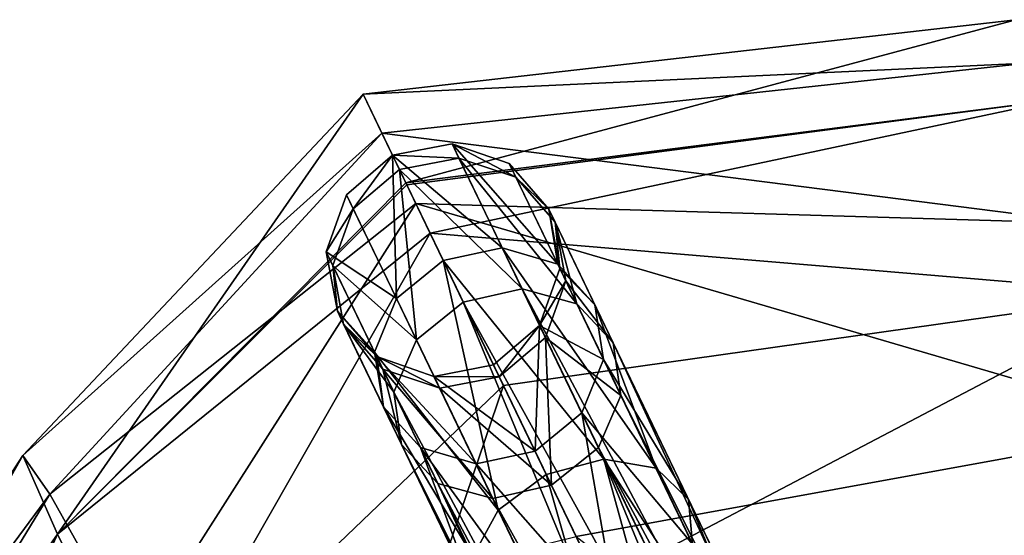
# Model space of a CAD drawing. Header units: millimetres. Extents: x 3 to 496, y 3 to 509.
# Tile 332 of 445: x 134 to 151, y 476 to 485. Entities that reach past the tile are written whole.
import ezdxf

# ---------------------------------------------------------------- set-up
doc = ezdxf.new("R2010")
doc.units = ezdxf.units.MM
doc.header["$LTSCALE"] = 25.4
doc.layers.get('0').update_dxf_attribs({"true_color": 0xff5454})

# ---------------------------------------------------------------- blocks, each defined once
blk = doc.blocks.new('FORM-M-9673.STL#1')
at = {"color": 0}
mesh = blk.add_polyface(dxfattribs=at)
corners = [(140.304, 482.03, 173.275), (139.574, 483.545, 165.245), (150.703, 484.812, 165.501)]
mesh.append_faces([[corners[k] for k in face] for face in [(0, 1, 2)]], dxfattribs={"color": 0})
mesh = blk.add_polyface(dxfattribs=at)
corners = [(150.703, 484.812, 165.501), (139.574, 483.545, 165.245), (150.897, 484.07, 158.225)]
mesh.append_faces([[corners[k] for k in face] for face in [(0, 1, 2)]], dxfattribs={"color": 0})
mesh = blk.add_polyface(dxfattribs=at)
corners = [(140.304, 482.03, 173.275), (150.703, 484.812, 165.501), (151.445, 483.452, 172.573)]
mesh.append_faces([[corners[k] for k in face] for face in [(0, 1, 2)]], dxfattribs={"color": 0})
mesh = blk.add_polyface(dxfattribs=at)
corners = [(139.574, 483.545, 165.245), (139.896, 482.877, 158.793), (150.897, 484.07, 158.225)]
mesh.append_faces([[corners[k] for k in face] for face in [(0, 1, 2)]], dxfattribs={"color": 0})
mesh = blk.add_polyface(dxfattribs=at)
corners = [(139.896, 482.877, 158.793), (152.002, 481.336, 151.484), (150.897, 484.07, 158.225)]
mesh.append_faces([[corners[k] for k in face] for face in [(0, 1, 2)]], dxfattribs={"color": 0})
mesh = blk.add_polyface(dxfattribs=at)
corners = [(139.574, 483.545, 165.245), (133.774, 477.385, 165.656), (139.896, 482.877, 158.793)]
mesh.append_faces([[corners[k] for k in face] for face in [(0, 1, 2)]], dxfattribs={"color": 0})
mesh = blk.add_polyface(dxfattribs=at)
corners = [(139.574, 483.545, 165.245), (134.366, 476.042, 172.748), (133.774, 477.385, 165.656)]
mesh.append_faces([[corners[k] for k in face] for face in [(0, 1, 2)]], dxfattribs={"color": 0})
mesh = blk.add_polyface(dxfattribs=at)
corners = [(139.574, 483.545, 165.245), (140.304, 482.03, 173.275), (134.366, 476.042, 172.748)]
mesh.append_faces([[corners[k] for k in face] for face in [(0, 1, 2)]], dxfattribs={"color": 0})
mesh = blk.add_polyface(dxfattribs=at)
corners = [(140.32, 481.996, 173.37), (140.304, 482.03, 173.275), (151.445, 483.452, 172.573)]
mesh.append_faces([[corners[k] for k in face] for face in [(0, 1, 2)]], dxfattribs={"color": 0})
mesh = blk.add_polyface(dxfattribs=at)
corners = [(140.717, 481.173, 175.322), (140.32, 481.996, 173.37), (151.445, 483.452, 172.573)]
mesh.append_faces([[corners[k] for k in face] for face in [(0, 1, 2)]], dxfattribs={"color": 0})
mesh = blk.add_polyface(dxfattribs=at)
corners = [(153.042, 480.136, 178.702), (140.717, 481.173, 175.322), (151.445, 483.452, 172.573)]
mesh.append_faces([[corners[k] for k in face] for face in [(0, 1, 2)]], dxfattribs={"color": 0})
mesh = blk.add_polyface(dxfattribs=at)
corners = [(139.896, 482.877, 158.793), (133.774, 477.385, 165.656), (134.234, 476.725, 158.385)]
mesh.append_faces([[corners[k] for k in face] for face in [(0, 1, 2)]], dxfattribs={"color": 0})
mesh = blk.add_polyface(dxfattribs=at)
corners = [(139.896, 482.877, 158.793), (134.234, 476.725, 158.385), (140.472, 481.681, 155.066)]
mesh.append_faces([[corners[k] for k in face] for face in [(0, 1, 2)]], dxfattribs={"color": 0})
mesh = blk.add_polyface(dxfattribs=at)
corners = [(139.896, 482.877, 158.793), (140.472, 481.681, 155.066), (152.002, 481.336, 151.484)]
mesh.append_faces([[corners[k] for k in face] for face in [(0, 1, 2)]], dxfattribs={"color": 0})
mesh = blk.add_polyface(dxfattribs=at)
corners = [(140.076, 482.502, 167.324), (141.209, 482.454, 160.298), (140.195, 482.257, 160.245), (141.093, 482.697, 167.291)]
mesh.append_faces([[corners[k] for k in face] for face in [(0, 1, 2), (1, 0, 3)]], dxfattribs={"vtx0": -1, "color": 0})
mesh = blk.add_polyface(dxfattribs=at)
corners = [(140.076, 482.502, 167.324), (141.946, 480.924, 174.007), (141.093, 482.697, 167.291), (140.94, 480.708, 174.123)]
mesh.append_faces([[corners[k] for k in face] for face in [(0, 1, 2), (1, 0, 3)]], dxfattribs={"vtx0": -1, "color": 0})
mesh = blk.add_polyface(dxfattribs=at)
corners = [(141.093, 482.697, 167.291), (142.18, 482.125, 160.444), (141.209, 482.454, 160.298), (142.067, 482.36, 167.201)]
mesh.append_faces([[corners[k] for k in face] for face in [(0, 1, 2), (1, 0, 3)]], dxfattribs={"vtx0": -1, "color": 0})
mesh = blk.add_polyface(dxfattribs=at)
corners = [(141.093, 482.697, 167.291), (142.892, 480.647, 173.691), (142.067, 482.36, 167.201), (141.946, 480.924, 174.007)]
mesh.append_faces([[corners[k] for k in face] for face in [(0, 1, 2), (1, 0, 3)]], dxfattribs={"vtx0": -1, "color": 0})
mesh = blk.add_polyface(dxfattribs=at)
corners = [(139.408, 481.586, 160.298), (140.076, 482.502, 167.324), (140.195, 482.257, 160.245), (139.291, 481.829, 167.291)]
mesh.append_faces([[corners[k] for k in face] for face in [(0, 1, 2), (1, 0, 3)]], dxfattribs={"vtx0": -1, "color": 0})
mesh = blk.add_polyface(dxfattribs=at)
corners = [(140.144, 480.057, 174.007), (140.076, 482.502, 167.324), (139.291, 481.829, 167.291), (140.94, 480.708, 174.123)]
mesh.append_faces([[corners[k] for k in face] for face in [(0, 1, 2), (1, 0, 3)]], dxfattribs={"vtx0": -1, "color": 0})
mesh = blk.add_polyface(dxfattribs=at)
corners = [(140.195, 482.257, 160.245), (142.284, 480.222, 153.754), (141.283, 479.997, 153.62), (141.209, 482.454, 160.298)]
mesh.append_faces([[corners[k] for k in face] for face in [(0, 1, 2), (1, 0, 3)]], dxfattribs={"vtx0": -1, "color": 0})
mesh = blk.add_polyface(dxfattribs=at)
corners = [(141.209, 482.454, 160.298), (143.219, 479.968, 154.12), (142.284, 480.222, 153.754), (142.18, 482.125, 160.444)]
mesh.append_faces([[corners[k] for k in face] for face in [(0, 1, 2), (1, 0, 3)]], dxfattribs={"vtx0": -1, "color": 0})
mesh = blk.add_polyface(dxfattribs=at)
corners = [(140.483, 479.354, 153.754), (140.195, 482.257, 160.245), (141.283, 479.997, 153.62), (139.408, 481.586, 160.298)]
mesh.append_faces([[corners[k] for k in face] for face in [(0, 1, 2), (1, 0, 3)]], dxfattribs={"vtx0": -1, "color": 0})
mesh = blk.add_polyface(dxfattribs=at)
corners = [(142.18, 482.125, 160.444), (142.739, 481.582, 167.078), (142.847, 481.359, 160.643), (142.067, 482.36, 167.201)]
mesh.append_faces([[corners[k] for k in face] for face in [(0, 1, 2), (1, 0, 3)]], dxfattribs={"vtx0": -1, "color": 0})
mesh = blk.add_polyface(dxfattribs=at)
corners = [(142.739, 481.582, 167.078), (142.892, 480.647, 173.691), (143.525, 479.951, 173.259), (142.067, 482.36, 167.201)]
mesh.append_faces([[corners[k] for k in face] for face in [(0, 1, 2), (1, 0, 3)]], dxfattribs={"vtx0": -1, "color": 0})
mesh = blk.add_polyface(dxfattribs=at)
corners = [(143.219, 479.968, 154.12), (142.847, 481.359, 160.643), (143.836, 479.304, 154.62), (142.18, 482.125, 160.444)]
mesh.append_faces([[corners[k] for k in face] for face in [(0, 1, 2), (1, 0, 3)]], dxfattribs={"vtx0": -1, "color": 0})
mesh = blk.add_polyface(dxfattribs=at)
corners = [(140.304, 482.03, 173.275), (140.32, 481.996, 173.37), (134.366, 476.042, 172.748)]
mesh.append_faces([[corners[k] for k in face] for face in [(0, 1, 2)]], dxfattribs={"color": 0})
mesh = blk.add_polyface(dxfattribs=at)
corners = [(140.32, 481.996, 173.37), (140.717, 481.173, 175.322), (134.366, 476.042, 172.748)]
mesh.append_faces([[corners[k] for k in face] for face in [(0, 1, 2)]], dxfattribs={"color": 0})
mesh = blk.add_polyface(dxfattribs=at)
corners = [(138.946, 480.857, 167.201), (139.408, 481.586, 160.298), (139.059, 480.622, 160.444), (139.291, 481.829, 167.291)]
mesh.append_faces([[corners[k] for k in face] for face in [(0, 1, 2), (1, 0, 3)]], dxfattribs={"vtx0": -1, "color": 0})
mesh = blk.add_polyface(dxfattribs=at)
corners = [(140.144, 480.057, 174.007), (138.946, 480.857, 167.201), (139.771, 479.144, 173.691), (139.291, 481.829, 167.291)]
mesh.append_faces([[corners[k] for k in face] for face in [(0, 1, 2), (1, 0, 3)]], dxfattribs={"vtx0": -1, "color": 0})
mesh = blk.add_polyface(dxfattribs=at)
corners = [(140.472, 481.681, 155.066), (134.234, 476.725, 158.385), (135.68, 474.149, 151.648)]
mesh.append_faces([[corners[k] for k in face] for face in [(0, 1, 2)]], dxfattribs={"color": 0})
mesh = blk.add_polyface(dxfattribs=at)
corners = [(140.472, 481.681, 155.066), (135.68, 474.149, 151.648), (143.206, 476.002, 144.291)]
mesh.append_faces([[corners[k] for k in face] for face in [(0, 1, 2)]], dxfattribs={"color": 0})
mesh = blk.add_polyface(dxfattribs=at)
corners = [(139.059, 480.622, 160.444), (140.483, 479.354, 153.754), (140.098, 478.465, 154.12), (139.408, 481.586, 160.298)]
mesh.append_faces([[corners[k] for k in face] for face in [(0, 1, 2), (1, 0, 3)]], dxfattribs={"vtx0": -1, "color": 0})
mesh = blk.add_polyface(dxfattribs=at)
corners = [(140.472, 481.681, 155.066), (153.469, 477.874, 145.133), (152.002, 481.336, 151.484)]
mesh.append_faces([[corners[k] for k in face] for face in [(0, 1, 2)]], dxfattribs={"color": 0})
mesh = blk.add_polyface(dxfattribs=at)
corners = [(140.472, 481.681, 155.066), (143.206, 476.002, 144.291), (153.469, 477.874, 145.133)]
mesh.append_faces([[corners[k] for k in face] for face in [(0, 1, 2)]], dxfattribs={"color": 0})
mesh = blk.add_polyface(dxfattribs=at)
corners = [(142.847, 481.359, 160.643), (142.929, 480.571, 166.955), (143.031, 480.359, 160.842), (142.739, 481.582, 167.078)]
mesh.append_faces([[corners[k] for k in face] for face in [(0, 1, 2), (1, 0, 3)]], dxfattribs={"vtx0": -1, "color": 0})
mesh = blk.add_polyface(dxfattribs=at)
corners = [(142.929, 480.571, 166.955), (143.525, 479.951, 173.259), (143.675, 479.022, 172.827), (142.739, 481.582, 167.078)]
mesh.append_faces([[corners[k] for k in face] for face in [(0, 1, 2), (1, 0, 3)]], dxfattribs={"vtx0": -1, "color": 0})
mesh = blk.add_polyface(dxfattribs=at)
corners = [(143.836, 479.304, 154.62), (143.031, 480.359, 160.842), (143.971, 478.408, 155.12), (142.847, 481.359, 160.643)]
mesh.append_faces([[corners[k] for k in face] for face in [(0, 1, 2), (1, 0, 3)]], dxfattribs={"vtx0": -1, "color": 0})
mesh = blk.add_polyface(dxfattribs=at)
corners = [(140.717, 481.173, 175.322), (135.957, 472.821, 178.947), (134.366, 476.042, 172.748)]
mesh.append_faces([[corners[k] for k in face] for face in [(0, 1, 2)]], dxfattribs={"color": 0})
mesh = blk.add_polyface(dxfattribs=at)
corners = [(140.717, 481.173, 175.322), (141.966, 478.577, 179.573), (135.957, 472.821, 178.947)]
mesh.append_faces([[corners[k] for k in face] for face in [(0, 1, 2)]], dxfattribs={"color": 0})
mesh = blk.add_polyface(dxfattribs=at)
corners = [(141.966, 478.577, 179.573), (140.717, 481.173, 175.322), (153.042, 480.136, 178.702)]
mesh.append_faces([[corners[k] for k in face] for face in [(0, 1, 2)]], dxfattribs={"color": 0})
mesh = blk.add_polyface(dxfattribs=at)
corners = [(140.94, 480.708, 174.123), (143.681, 477.321, 179.749), (141.946, 480.924, 174.007), (142.697, 477.061, 179.936)]
mesh.append_faces([[corners[k] for k in face] for face in [(0, 1, 2), (1, 0, 3)]], dxfattribs={"vtx0": -1, "color": 0})
mesh = blk.add_polyface(dxfattribs=at)
corners = [(141.946, 480.924, 174.007), (144.569, 477.165, 179.24), (142.892, 480.647, 173.691), (143.681, 477.321, 179.749)]
mesh.append_faces([[corners[k] for k in face] for face in [(0, 1, 2), (1, 0, 3)]], dxfattribs={"vtx0": -1, "color": 0})
mesh = blk.add_polyface(dxfattribs=at)
corners = [(139.136, 479.846, 167.078), (139.059, 480.622, 160.444), (139.243, 479.623, 160.643), (138.946, 480.857, 167.201)]
mesh.append_faces([[corners[k] for k in face] for face in [(0, 1, 2), (1, 0, 3)]], dxfattribs={"vtx0": -1, "color": 0})
mesh = blk.add_polyface(dxfattribs=at)
corners = [(139.771, 479.144, 173.691), (139.136, 479.846, 167.078), (139.921, 478.215, 173.259), (138.946, 480.857, 167.201)]
mesh.append_faces([[corners[k] for k in face] for face in [(0, 1, 2), (1, 0, 3)]], dxfattribs={"vtx0": -1, "color": 0})
mesh = blk.add_polyface(dxfattribs=at)
corners = [(139.243, 479.623, 160.643), (140.098, 478.465, 154.12), (140.232, 477.569, 154.62), (139.059, 480.622, 160.444)]
mesh.append_faces([[corners[k] for k in face] for face in [(0, 1, 2), (1, 0, 3)]], dxfattribs={"vtx0": -1, "color": 0})
mesh = blk.add_polyface(dxfattribs=at)
corners = [(141.879, 476.453, 179.749), (140.94, 480.708, 174.123), (140.144, 480.057, 174.007), (142.697, 477.061, 179.936)]
mesh.append_faces([[corners[k] for k in face] for face in [(0, 1, 2), (1, 0, 3)]], dxfattribs={"vtx0": -1, "color": 0})
mesh = blk.add_polyface(dxfattribs=at)
corners = [(143.031, 480.359, 160.842), (142.584, 479.599, 166.865), (142.682, 479.395, 160.987), (142.929, 480.571, 166.955)]
mesh.append_faces([[corners[k] for k in face] for face in [(0, 1, 2), (1, 0, 3)]], dxfattribs={"vtx0": -1, "color": 0})
mesh = blk.add_polyface(dxfattribs=at)
corners = [(142.584, 479.599, 166.865), (143.675, 479.022, 172.827), (143.302, 478.11, 172.511), (142.929, 480.571, 166.955)]
mesh.append_faces([[corners[k] for k in face] for face in [(0, 1, 2), (1, 0, 3)]], dxfattribs={"vtx0": -1, "color": 0})
mesh = blk.add_polyface(dxfattribs=at)
corners = [(143.525, 479.951, 173.259), (144.569, 477.165, 179.24), (145.122, 476.635, 178.543), (142.892, 480.647, 173.691)]
mesh.append_faces([[corners[k] for k in face] for face in [(0, 1, 2), (1, 0, 3)]], dxfattribs={"vtx0": -1, "color": 0})
mesh = blk.add_polyface(dxfattribs=at)
corners = [(143.971, 478.408, 155.12), (142.682, 479.395, 160.987), (143.586, 477.519, 155.486), (143.031, 480.359, 160.842)]
mesh.append_faces([[corners[k] for k in face] for face in [(0, 1, 2), (1, 0, 3)]], dxfattribs={"vtx0": -1, "color": 0})
mesh = blk.add_polyface(dxfattribs=at)
corners = [(141.283, 479.997, 153.62), (149.903, 464.403, 126.777), (148.908, 464.164, 126.619), (142.284, 480.222, 153.754)]
mesh.append_faces([[corners[k] for k in face] for face in [(0, 1, 2), (1, 0, 3)]], dxfattribs={"vtx0": -1, "color": 0})
mesh = blk.add_polyface(dxfattribs=at)
corners = [(143.601, 475.182, 183.088), (141.966, 478.577, 179.573), (153.042, 480.136, 178.702)]
mesh.append_faces([[corners[k] for k in face] for face in [(0, 1, 2)]], dxfattribs={"color": 0})
mesh = blk.add_polyface(dxfattribs=at)
corners = [(142.284, 480.222, 153.754), (150.819, 464.187, 127.209), (149.903, 464.403, 126.777), (143.219, 479.968, 154.12)]
mesh.append_faces([[corners[k] for k in face] for face in [(0, 1, 2), (1, 0, 3)]], dxfattribs={"vtx0": -1, "color": 0})
mesh = blk.add_polyface(dxfattribs=at)
corners = [(155.319, 475.228, 183.259), (143.601, 475.182, 183.088), (153.042, 480.136, 178.702)]
mesh.append_faces([[corners[k] for k in face] for face in [(0, 1, 2)]], dxfattribs={"color": 0})
mesh = blk.add_polyface(dxfattribs=at)
corners = [(141.879, 476.453, 179.749), (139.771, 479.144, 173.691), (141.448, 475.662, 179.24), (140.144, 480.057, 174.007)]
mesh.append_faces([[corners[k] for k in face] for face in [(0, 1, 2), (1, 0, 3)]], dxfattribs={"vtx0": -1, "color": 0})
mesh = blk.add_polyface(dxfattribs=at)
corners = [(148.101, 463.535, 126.777), (141.283, 479.997, 153.62), (148.908, 464.164, 126.619), (140.483, 479.354, 153.754)]
mesh.append_faces([[corners[k] for k in face] for face in [(0, 1, 2), (1, 0, 3)]], dxfattribs={"vtx0": -1, "color": 0})
mesh = blk.add_polyface(dxfattribs=at)
corners = [(150.819, 464.187, 127.209), (143.836, 479.304, 154.62), (151.411, 463.576, 127.798), (143.219, 479.968, 154.12)]
mesh.append_faces([[corners[k] for k in face] for face in [(0, 1, 2), (1, 0, 3)]], dxfattribs={"vtx0": -1, "color": 0})
mesh = blk.add_polyface(dxfattribs=at)
corners = [(143.675, 479.022, 172.827), (145.122, 476.635, 178.543), (145.192, 475.872, 177.847), (143.525, 479.951, 173.259)]
mesh.append_faces([[corners[k] for k in face] for face in [(0, 1, 2), (1, 0, 3)]], dxfattribs={"vtx0": -1, "color": 0})
mesh = blk.add_polyface(dxfattribs=at)
corners = [(139.808, 479.068, 166.955), (139.243, 479.623, 160.643), (139.91, 478.856, 160.842), (139.136, 479.846, 167.078)]
mesh.append_faces([[corners[k] for k in face] for face in [(0, 1, 2), (1, 0, 3)]], dxfattribs={"vtx0": -1, "color": 0})
mesh = blk.add_polyface(dxfattribs=at)
corners = [(139.921, 478.215, 173.259), (139.808, 479.068, 166.955), (140.554, 477.519, 172.827), (139.136, 479.846, 167.078)]
mesh.append_faces([[corners[k] for k in face] for face in [(0, 1, 2), (1, 0, 3)]], dxfattribs={"vtx0": -1, "color": 0})
mesh = blk.add_polyface(dxfattribs=at)
corners = [(139.91, 478.856, 160.842), (140.232, 477.569, 154.62), (140.85, 476.905, 155.12), (139.243, 479.623, 160.643)]
mesh.append_faces([[corners[k] for k in face] for face in [(0, 1, 2), (1, 0, 3)]], dxfattribs={"vtx0": -1, "color": 0})
mesh = blk.add_polyface(dxfattribs=at)
corners = [(142.584, 479.599, 166.865), (141.895, 478.725, 161.041), (142.682, 479.395, 160.987), (141.799, 478.926, 166.832)]
mesh.append_faces([[corners[k] for k in face] for face in [(0, 1, 2), (1, 0, 3)]], dxfattribs={"vtx0": -1, "color": 0})
mesh = blk.add_polyface(dxfattribs=at)
corners = [(142.584, 479.599, 166.865), (142.506, 477.458, 172.395), (141.799, 478.926, 166.832), (143.302, 478.11, 172.511)]
mesh.append_faces([[corners[k] for k in face] for face in [(0, 1, 2), (1, 0, 3)]], dxfattribs={"vtx0": -1, "color": 0})
mesh = blk.add_polyface(dxfattribs=at)
corners = [(142.682, 479.395, 160.987), (142.786, 476.876, 155.62), (143.586, 477.519, 155.486), (141.895, 478.725, 161.041)]
mesh.append_faces([[corners[k] for k in face] for face in [(0, 1, 2), (1, 0, 3)]], dxfattribs={"vtx0": -1, "color": 0})
mesh = blk.add_polyface(dxfattribs=at)
corners = [(140.098, 478.465, 154.12), (148.101, 463.535, 126.777), (147.698, 462.684, 127.209), (140.483, 479.354, 153.754)]
mesh.append_faces([[corners[k] for k in face] for face in [(0, 1, 2), (1, 0, 3)]], dxfattribs={"vtx0": -1, "color": 0})
mesh = blk.add_polyface(dxfattribs=at)
corners = [(151.411, 463.576, 127.798), (143.971, 478.408, 155.12), (151.52, 462.732, 128.387), (143.836, 479.304, 154.62)]
mesh.append_faces([[corners[k] for k in face] for face in [(0, 1, 2), (1, 0, 3)]], dxfattribs={"vtx0": -1, "color": 0})
mesh = blk.add_polyface(dxfattribs=at)
corners = [(141.448, 475.662, 179.24), (139.921, 478.215, 173.259), (141.518, 474.899, 178.543), (139.771, 479.144, 173.691)]
mesh.append_faces([[corners[k] for k in face] for face in [(0, 1, 2), (1, 0, 3)]], dxfattribs={"vtx0": -1, "color": 0})
mesh = blk.add_polyface(dxfattribs=at)
corners = [(140.881, 478.528, 160.987), (139.808, 479.068, 166.955), (139.91, 478.856, 160.842), (140.782, 478.732, 166.865)]
mesh.append_faces([[corners[k] for k in face] for face in [(0, 1, 2), (1, 0, 3)]], dxfattribs={"vtx0": -1, "color": 0})
mesh = blk.add_polyface(dxfattribs=at)
corners = [(141.5, 477.242, 172.511), (139.808, 479.068, 166.955), (140.782, 478.732, 166.865), (140.554, 477.519, 172.827)]
mesh.append_faces([[corners[k] for k in face] for face in [(0, 1, 2), (1, 0, 3)]], dxfattribs={"vtx0": -1, "color": 0})
mesh = blk.add_polyface(dxfattribs=at)
corners = [(141.895, 478.725, 161.041), (140.782, 478.732, 166.865), (140.881, 478.528, 160.987), (141.799, 478.926, 166.832)]
mesh.append_faces([[corners[k] for k in face] for face in [(0, 1, 2), (1, 0, 3)]], dxfattribs={"vtx0": -1, "color": 0})
mesh = blk.add_polyface(dxfattribs=at)
corners = [(142.506, 477.458, 172.395), (140.782, 478.732, 166.865), (141.799, 478.926, 166.832), (141.5, 477.242, 172.511)]
mesh.append_faces([[corners[k] for k in face] for face in [(0, 1, 2), (1, 0, 3)]], dxfattribs={"vtx0": -1, "color": 0})
mesh = blk.add_polyface(dxfattribs=at)
corners = [(143.302, 478.11, 172.511), (145.192, 475.872, 177.847), (144.76, 475.081, 177.338), (143.675, 479.022, 172.827)]
mesh.append_faces([[corners[k] for k in face] for face in [(0, 1, 2), (1, 0, 3)]], dxfattribs={"vtx0": -1, "color": 0})
mesh = blk.add_polyface(dxfattribs=at)
corners = [(141.784, 476.651, 155.486), (139.91, 478.856, 160.842), (140.85, 476.905, 155.12), (140.881, 478.528, 160.987)]
mesh.append_faces([[corners[k] for k in face] for face in [(0, 1, 2), (1, 0, 3)]], dxfattribs={"vtx0": -1, "color": 0})
mesh = blk.add_polyface(dxfattribs=at)
corners = [(142.786, 476.876, 155.62), (140.881, 478.528, 160.987), (141.784, 476.651, 155.486), (141.895, 478.725, 161.041)]
mesh.append_faces([[corners[k] for k in face] for face in [(0, 1, 2), (1, 0, 3)]], dxfattribs={"vtx0": -1, "color": 0})
mesh = blk.add_polyface(dxfattribs=at)
corners = [(141.966, 478.577, 179.573), (138.391, 468.032, 183.612), (135.957, 472.821, 178.947)]
mesh.append_faces([[corners[k] for k in face] for face in [(0, 1, 2)]], dxfattribs={"color": 0})
mesh = blk.add_polyface(dxfattribs=at)
corners = [(143.601, 475.182, 183.088), (138.391, 468.032, 183.612), (141.966, 478.577, 179.573)]
mesh.append_faces([[corners[k] for k in face] for face in [(0, 1, 2)]], dxfattribs={"color": 0})
mesh = blk.add_polyface(dxfattribs=at)
corners = [(140.232, 477.569, 154.62), (147.698, 462.684, 127.209), (147.807, 461.84, 127.798), (140.098, 478.465, 154.12)]
mesh.append_faces([[corners[k] for k in face] for face in [(0, 1, 2), (1, 0, 3)]], dxfattribs={"vtx0": -1, "color": 0})
mesh = blk.add_polyface(dxfattribs=at)
corners = [(151.52, 462.732, 128.387), (143.586, 477.519, 155.486), (151.117, 461.881, 128.819), (143.971, 478.408, 155.12)]
mesh.append_faces([[corners[k] for k in face] for face in [(0, 1, 2), (1, 0, 3)]], dxfattribs={"vtx0": -1, "color": 0})
mesh = blk.add_polyface(dxfattribs=at)
corners = [(141.518, 474.899, 178.543), (140.554, 477.519, 172.827), (142.071, 474.369, 177.847), (139.921, 478.215, 173.259)]
mesh.append_faces([[corners[k] for k in face] for face in [(0, 1, 2), (1, 0, 3)]], dxfattribs={"vtx0": -1, "color": 0})
mesh = blk.add_polyface(dxfattribs=at)
corners = [(143.302, 478.11, 172.511), (143.943, 474.474, 177.151), (142.506, 477.458, 172.395), (144.76, 475.081, 177.338)]
mesh.append_faces([[corners[k] for k in face] for face in [(0, 1, 2), (1, 0, 3)]], dxfattribs={"vtx0": -1, "color": 0})
mesh = blk.add_polyface(dxfattribs=at)
corners = [(153.469, 477.874, 145.133), (143.206, 476.002, 144.291), (160.178, 462.807, 120.694)]
mesh.append_faces([[corners[k] for k in face] for face in [(0, 1, 2)]], dxfattribs={"color": 0})
mesh = blk.add_polyface(dxfattribs=at)
corners = [(140.85, 476.905, 155.12), (147.807, 461.84, 127.798), (148.399, 461.229, 128.387), (140.232, 477.569, 154.62)]
mesh.append_faces([[corners[k] for k in face] for face in [(0, 1, 2), (1, 0, 3)]], dxfattribs={"vtx0": -1, "color": 0})
mesh = blk.add_polyface(dxfattribs=at)
corners = [(133.774, 477.385, 165.656), (127.328, 465.966, 171.96), (127.091, 467.054, 165.02)]
mesh.append_faces([[corners[k] for k in face] for face in [(0, 1, 2)]], dxfattribs={"color": 0})
mesh = blk.add_polyface(dxfattribs=at)
corners = [(133.774, 477.385, 165.656), (127.091, 467.054, 165.02), (134.234, 476.725, 158.385)]
mesh.append_faces([[corners[k] for k in face] for face in [(0, 1, 2)]], dxfattribs={"color": 0})
mesh = blk.add_polyface(dxfattribs=at)
corners = [(133.774, 477.385, 165.656), (134.366, 476.042, 172.748), (127.328, 465.966, 171.96)]
mesh.append_faces([[corners[k] for k in face] for face in [(0, 1, 2)]], dxfattribs={"color": 0})
mesh = blk.add_polyface(dxfattribs=at)
corners = [(142.958, 474.213, 177.338), (140.554, 477.519, 172.827), (141.5, 477.242, 172.511), (142.071, 474.369, 177.847)]
mesh.append_faces([[corners[k] for k in face] for face in [(0, 1, 2), (1, 0, 3)]], dxfattribs={"vtx0": -1, "color": 0})
mesh = blk.add_polyface(dxfattribs=at)
corners = [(143.943, 474.474, 177.151), (141.5, 477.242, 172.511), (142.506, 477.458, 172.395), (142.958, 474.213, 177.338)]
mesh.append_faces([[corners[k] for k in face] for face in [(0, 1, 2), (1, 0, 3)]], dxfattribs={"vtx0": -1, "color": 0})
mesh = blk.add_polyface(dxfattribs=at)
corners = [(143.586, 477.519, 155.486), (150.31, 461.252, 128.977), (151.117, 461.881, 128.819), (142.786, 476.876, 155.62)]
mesh.append_faces([[corners[k] for k in face] for face in [(0, 1, 2), (1, 0, 3)]], dxfattribs={"vtx0": -1, "color": 0})
mesh = blk.add_polyface(dxfattribs=at)
corners = [(145.164, 471.938, 184.161), (143.681, 477.321, 179.749), (142.697, 477.061, 179.936), (146.118, 472.261, 183.923)]
mesh.append_faces([[corners[k] for k in face] for face in [(0, 1, 2), (1, 0, 3)]], dxfattribs={"vtx0": -1, "color": 0})
mesh = blk.add_polyface(dxfattribs=at)
corners = [(143.681, 477.321, 179.749), (146.924, 472.275, 183.273), (144.569, 477.165, 179.24), (146.118, 472.261, 183.923)]
mesh.append_faces([[corners[k] for k in face] for face in [(0, 1, 2), (1, 0, 3)]], dxfattribs={"vtx0": -1, "color": 0})
mesh = blk.add_polyface(dxfattribs=at)
corners = [(144.316, 471.393, 183.923), (142.697, 477.061, 179.936), (141.879, 476.453, 179.749), (145.164, 471.938, 184.161)]
mesh.append_faces([[corners[k] for k in face] for face in [(0, 1, 2), (1, 0, 3)]], dxfattribs={"vtx0": -1, "color": 0})
mesh = blk.add_polyface(dxfattribs=at)
corners = [(145.122, 476.635, 178.543), (146.924, 472.275, 183.273), (147.365, 471.978, 182.385), (144.569, 477.165, 179.24)]
mesh.append_faces([[corners[k] for k in face] for face in [(0, 1, 2), (1, 0, 3)]], dxfattribs={"vtx0": -1, "color": 0})
mesh = blk.add_polyface(dxfattribs=at)
corners = [(149.315, 461.014, 128.819), (140.85, 476.905, 155.12), (148.399, 461.229, 128.387), (141.784, 476.651, 155.486)]
mesh.append_faces([[corners[k] for k in face] for face in [(0, 1, 2), (1, 0, 3)]], dxfattribs={"vtx0": -1, "color": 0})
mesh = blk.add_polyface(dxfattribs=at)
corners = [(150.31, 461.252, 128.977), (141.784, 476.651, 155.486), (149.315, 461.014, 128.819), (142.786, 476.876, 155.62)]
mesh.append_faces([[corners[k] for k in face] for face in [(0, 1, 2), (1, 0, 3)]], dxfattribs={"vtx0": -1, "color": 0})
mesh = blk.add_polyface(dxfattribs=at)
corners = [(134.234, 476.725, 158.385), (127.091, 467.054, 165.02), (127.858, 466.289, 157.845)]
mesh.append_faces([[corners[k] for k in face] for face in [(0, 1, 2)]], dxfattribs={"color": 0})
mesh = blk.add_polyface(dxfattribs=at)
corners = [(134.234, 476.725, 158.385), (127.858, 466.289, 157.845), (135.68, 474.149, 151.648)]
mesh.append_faces([[corners[k] for k in face] for face in [(0, 1, 2)]], dxfattribs={"color": 0})
mesh = blk.add_polyface(dxfattribs=at)
corners = [(145.192, 475.872, 177.847), (147.365, 471.978, 182.385), (147.322, 471.447, 181.496), (145.122, 476.635, 178.543)]
mesh.append_faces([[corners[k] for k in face] for face in [(0, 1, 2), (1, 0, 3)]], dxfattribs={"vtx0": -1, "color": 0})
mesh = blk.add_polyface(dxfattribs=at)
corners = [(144.316, 471.393, 183.923), (141.448, 475.662, 179.24), (143.803, 470.772, 183.273), (141.879, 476.453, 179.749)]
mesh.append_faces([[corners[k] for k in face] for face in [(0, 1, 2), (1, 0, 3)]], dxfattribs={"vtx0": -1, "color": 0})
mesh = blk.add_polyface(dxfattribs=at)
corners = [(134.366, 476.042, 172.748), (128.557, 463.125, 177.961), (127.328, 465.966, 171.96)]
mesh.append_faces([[corners[k] for k in face] for face in [(0, 1, 2)]], dxfattribs={"color": 0})
mesh = blk.add_polyface(dxfattribs=at)
corners = [(134.366, 476.042, 172.748), (135.957, 472.821, 178.947), (128.557, 463.125, 177.961)]
mesh.append_faces([[corners[k] for k in face] for face in [(0, 1, 2)]], dxfattribs={"color": 0})

msp = doc.modelspace()

# ---------------------------------------------------------------- block references
at = {"color": 7, "true_color": 0xf9f8f7}
msp.add_blockref('FORM-M-9673.STL#1', (0, 0), dxfattribs=at)

doc.saveas('drawing.dxf')
